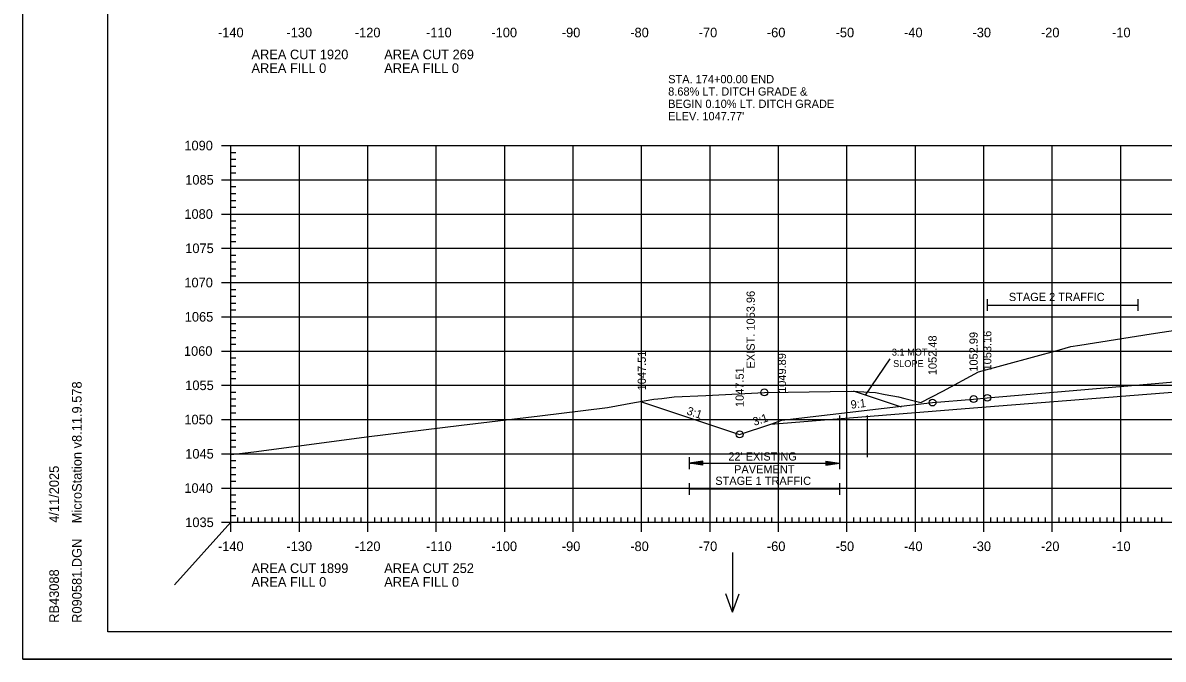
# Model space of a CAD drawing. Extents: x 1322838 to 1324533, y 339903 to 351025.
# Drawn here: x 1323533.3 to 1323699.9, y 347611.9 to 347704.8 of the extents above; entities that cross this region are included whole.
import ezdxf

# ---------------------------------------------------------------- set-up
doc = ezdxf.new("R2010")
doc.units = 0
for name, color, linetype in [('R_Alt Surface', 7, 'Continuous'), ('R_Axis', 7, 'Continuous'), ('R_Axis Annot', 7, 'Continuous'), ('R_Border', 7, 'Continuous'), ('R_Drive', 7, 'Continuous'), ('R_Exist Surface', 7, 'Continuous'), ('R_Fin Surface', 7, 'Continuous'), ('R_Fin Surface Annot', 7, 'Continuous'), ('R_Grid', 7, 'Continuous'), ('R_MOT', 7, 'Continuous'), ('R_No Plot', 7, 'Continuous'), ('R_Water Annot', 7, 'Continuous'), ('R_Xsect Elev', 7, 'Continuous')]:
    doc.layers.add(name, color=color, linetype=linetype)

msp = doc.modelspace()

# ---------------------------------------------------------------- linework, layer by layer
at = {"layer": 'R_Alt Surface'}
msp.add_lwpolyline([(1323642.58, 347646.2), (1323672.22, 347648.55), (1323703.72, 347651.05), (1323735.22, 347653.97), (1323757.31, 347653.58)], dxfattribs=at)
at = {"layer": 'R_Axis'}
for p, q in [((1323562.32, 347686.85), (1323565.12, 347686.85)), ((1323563.72, 347631.85), (1323563.72, 347686.85)), ((1323563.72, 347685.85), (1323564.42, 347685.85)), ((1323563.72, 347684.85), (1323564.42, 347684.85)), ((1323563.72, 347683.85), (1323564.42, 347683.85)), ((1323562.32, 347681.85), (1323565.12, 347681.85)), ((1323563.72, 347682.85), (1323564.42, 347682.85)), ((1323563.72, 347680.85), (1323564.42, 347680.85)), ((1323563.72, 347679.85), (1323564.42, 347679.85)), ((1323563.72, 347678.85), (1323564.42, 347678.85)), ((1323562.32, 347676.85), (1323565.12, 347676.85)), ((1323563.72, 347677.85), (1323564.42, 347677.85)), ((1323563.72, 347675.85), (1323564.42, 347675.85)), ((1323563.72, 347674.85), (1323564.42, 347674.85)), ((1323563.72, 347673.85), (1323564.42, 347673.85)), ((1323562.32, 347671.85), (1323565.12, 347671.85)), ((1323563.72, 347672.85), (1323564.42, 347672.85)), ((1323563.72, 347670.85), (1323564.42, 347670.85)), ((1323563.72, 347669.85), (1323564.42, 347669.85)), ((1323563.72, 347668.85), (1323564.42, 347668.85)), ((1323562.32, 347666.85), (1323565.12, 347666.85)), ((1323563.72, 347667.85), (1323564.42, 347667.85)), ((1323563.72, 347665.85), (1323564.42, 347665.85)), ((1323563.72, 347664.85), (1323564.42, 347664.85)), ((1323563.72, 347663.85), (1323564.42, 347663.85)), ((1323562.32, 347661.85), (1323565.12, 347661.85)), ((1323563.72, 347662.85), (1323564.42, 347662.85)), ((1323563.72, 347660.85), (1323564.42, 347660.85)), ((1323563.72, 347659.85), (1323564.42, 347659.85)), ((1323563.72, 347658.85), (1323564.42, 347658.85)), ((1323562.32, 347656.85), (1323565.12, 347656.85)), ((1323563.72, 347657.85), (1323564.42, 347657.85)), ((1323563.72, 347655.85), (1323564.42, 347655.85)), ((1323563.72, 347654.85), (1323564.42, 347654.85)), ((1323563.72, 347653.85), (1323564.42, 347653.85)), ((1323562.32, 347651.85), (1323565.12, 347651.85)), ((1323563.72, 347652.85), (1323564.42, 347652.85)), ((1323563.72, 347650.85), (1323564.42, 347650.85)), ((1323563.72, 347649.85), (1323564.42, 347649.85)), ((1323563.72, 347648.85), (1323564.42, 347648.85)), ((1323562.32, 347646.85), (1323565.12, 347646.85)), ((1323563.72, 347647.85), (1323564.42, 347647.85)), ((1323563.72, 347645.85), (1323564.42, 347645.85)), ((1323563.72, 347644.85), (1323564.42, 347644.85)), ((1323563.72, 347643.85), (1323564.42, 347643.85)), ((1323562.32, 347641.85), (1323565.12, 347641.85)), ((1323563.72, 347642.85), (1323564.42, 347642.85)), ((1323563.72, 347640.85), (1323564.42, 347640.85)), ((1323563.72, 347639.85), (1323564.42, 347639.85)), ((1323563.72, 347638.85), (1323564.42, 347638.85)), ((1323562.32, 347636.85), (1323565.12, 347636.85)), ((1323563.72, 347637.85), (1323564.42, 347637.85)), ((1323563.72, 347635.85), (1323564.42, 347635.85)), ((1323563.72, 347634.85), (1323564.42, 347634.85)), ((1323563.72, 347633.85), (1323564.42, 347633.85)), ((1323563.72, 347630.45), (1323563.72, 347633.25)), ((1323573.72, 347630.45), (1323573.72, 347633.25)), ((1323583.72, 347630.45), (1323583.72, 347633.25)), ((1323593.72, 347630.45), (1323593.72, 347633.25)), ((1323603.72, 347630.45), (1323603.72, 347633.25)), ((1323613.72, 347630.45), (1323613.72, 347633.25)), ((1323623.72, 347630.45), (1323623.72, 347633.25)), ((1323633.72, 347630.45), (1323633.72, 347633.25)), ((1323643.72, 347630.45), (1323643.72, 347633.25)), ((1323653.72, 347630.45), (1323653.72, 347633.25)), ((1323663.72, 347630.45), (1323663.72, 347633.25)), ((1323673.72, 347630.45), (1323673.72, 347633.25)), ((1323683.72, 347630.45), (1323683.72, 347633.25)), ((1323693.72, 347630.45), (1323693.72, 347633.25)), ((1323562.32, 347631.85), (1323565.12, 347631.85)), ((1323563.72, 347632.85), (1323564.42, 347632.85)), ((1323563.72, 347631.85), (1323843.72, 347631.85)), ((1323564.72, 347631.85), (1323564.72, 347632.55)), ((1323565.72, 347631.85), (1323565.72, 347632.55)), ((1323566.72, 347631.85), (1323566.72, 347632.55)), ((1323567.72, 347631.85), (1323567.72, 347632.55)), ((1323568.72, 347631.85), (1323568.72, 347632.55)), ((1323569.72, 347631.85), (1323569.72, 347632.55)), ((1323570.72, 347631.85), (1323570.72, 347632.55)), ((1323571.72, 347631.85), (1323571.72, 347632.55)), ((1323572.72, 347631.85), (1323572.72, 347632.55)), ((1323574.72, 347631.85), (1323574.72, 347632.55)), ((1323575.72, 347631.85), (1323575.72, 347632.55)), ((1323576.72, 347631.85), (1323576.72, 347632.55)), ((1323577.72, 347631.85), (1323577.72, 347632.55)), ((1323578.72, 347631.85), (1323578.72, 347632.55)), ((1323579.72, 347631.85), (1323579.72, 347632.55)), ((1323580.72, 347631.85), (1323580.72, 347632.55)), ((1323581.72, 347631.85), (1323581.72, 347632.55)), ((1323582.72, 347631.85), (1323582.72, 347632.55)), ((1323584.72, 347631.85), (1323584.72, 347632.55)), ((1323585.72, 347631.85), (1323585.72, 347632.55)), ((1323586.72, 347631.85), (1323586.72, 347632.55)), ((1323587.72, 347631.85), (1323587.72, 347632.55)), ((1323588.72, 347631.85), (1323588.72, 347632.55)), ((1323589.72, 347631.85), (1323589.72, 347632.55)), ((1323590.72, 347631.85), (1323590.72, 347632.55)), ((1323591.72, 347631.85), (1323591.72, 347632.55)), ((1323592.72, 347631.85), (1323592.72, 347632.55)), ((1323594.72, 347631.85), (1323594.72, 347632.55)), ((1323595.72, 347631.85), (1323595.72, 347632.55)), ((1323596.72, 347631.85), (1323596.72, 347632.55)), ((1323597.72, 347631.85), (1323597.72, 347632.55)), ((1323598.72, 347631.85), (1323598.72, 347632.55)), ((1323599.72, 347631.85), (1323599.72, 347632.55)), ((1323600.72, 347631.85), (1323600.72, 347632.55)), ((1323601.72, 347631.85), (1323601.72, 347632.55)), ((1323602.72, 347631.85), (1323602.72, 347632.55)), ((1323604.72, 347631.85), (1323604.72, 347632.55)), ((1323605.72, 347631.85), (1323605.72, 347632.55)), ((1323606.72, 347631.85), (1323606.72, 347632.55)), ((1323607.72, 347631.85), (1323607.72, 347632.55)), ((1323608.72, 347631.85), (1323608.72, 347632.55)), ((1323609.72, 347631.85), (1323609.72, 347632.55)), ((1323610.72, 347631.85), (1323610.72, 347632.55)), ((1323611.72, 347631.85), (1323611.72, 347632.55)), ((1323612.72, 347631.85), (1323612.72, 347632.55)), ((1323614.72, 347631.85), (1323614.72, 347632.55)), ((1323615.72, 347631.85), (1323615.72, 347632.55)), ((1323616.72, 347631.85), (1323616.72, 347632.55)), ((1323617.72, 347631.85), (1323617.72, 347632.55)), ((1323618.72, 347631.85), (1323618.72, 347632.55)), ((1323619.72, 347631.85), (1323619.72, 347632.55)), ((1323620.72, 347631.85), (1323620.72, 347632.55)), ((1323621.72, 347631.85), (1323621.72, 347632.55)), ((1323622.72, 347631.85), (1323622.72, 347632.55)), ((1323624.72, 347631.85), (1323624.72, 347632.55)), ((1323625.72, 347631.85), (1323625.72, 347632.55)), ((1323626.72, 347631.85), (1323626.72, 347632.55)), ((1323627.72, 347631.85), (1323627.72, 347632.55)), ((1323628.72, 347631.85), (1323628.72, 347632.55)), ((1323629.72, 347631.85), (1323629.72, 347632.55)), ((1323630.72, 347631.85), (1323630.72, 347632.55)), ((1323631.72, 347631.85), (1323631.72, 347632.55)), ((1323632.72, 347631.85), (1323632.72, 347632.55)), ((1323634.72, 347631.85), (1323634.72, 347632.55)), ((1323635.72, 347631.85), (1323635.72, 347632.55)), ((1323636.72, 347631.85), (1323636.72, 347632.55)), ((1323637.72, 347631.85), (1323637.72, 347632.55)), ((1323638.72, 347631.85), (1323638.72, 347632.55)), ((1323639.72, 347631.85), (1323639.72, 347632.55)), ((1323640.72, 347631.85), (1323640.72, 347632.55)), ((1323641.72, 347631.85), (1323641.72, 347632.55)), ((1323642.72, 347631.85), (1323642.72, 347632.55)), ((1323644.72, 347631.85), (1323644.72, 347632.55)), ((1323645.72, 347631.85), (1323645.72, 347632.55)), ((1323646.72, 347631.85), (1323646.72, 347632.55)), ((1323647.72, 347631.85), (1323647.72, 347632.55)), ((1323648.72, 347631.85), (1323648.72, 347632.55)), ((1323649.72, 347631.85), (1323649.72, 347632.55)), ((1323650.72, 347631.85), (1323650.72, 347632.55)), ((1323651.72, 347631.85), (1323651.72, 347632.55)), ((1323652.72, 347631.85), (1323652.72, 347632.55)), ((1323654.72, 347631.85), (1323654.72, 347632.55)), ((1323655.72, 347631.85), (1323655.72, 347632.55)), ((1323656.72, 347631.85), (1323656.72, 347632.55)), ((1323657.72, 347631.85), (1323657.72, 347632.55)), ((1323658.72, 347631.85), (1323658.72, 347632.55)), ((1323659.72, 347631.85), (1323659.72, 347632.55)), ((1323660.72, 347631.85), (1323660.72, 347632.55)), ((1323661.72, 347631.85), (1323661.72, 347632.55)), ((1323662.72, 347631.85), (1323662.72, 347632.55)), ((1323664.72, 347631.85), (1323664.72, 347632.55)), ((1323665.72, 347631.85), (1323665.72, 347632.55)), ((1323666.72, 347631.85), (1323666.72, 347632.55)), ((1323667.72, 347631.85), (1323667.72, 347632.55)), ((1323668.72, 347631.85), (1323668.72, 347632.55)), ((1323669.72, 347631.85), (1323669.72, 347632.55)), ((1323670.72, 347631.85), (1323670.72, 347632.55)), ((1323671.72, 347631.85), (1323671.72, 347632.55)), ((1323672.72, 347631.85), (1323672.72, 347632.55)), ((1323674.72, 347631.85), (1323674.72, 347632.55)), ((1323675.72, 347631.85), (1323675.72, 347632.55)), ((1323676.72, 347631.85), (1323676.72, 347632.55)), ((1323677.72, 347631.85), (1323677.72, 347632.55)), ((1323678.72, 347631.85), (1323678.72, 347632.55)), ((1323679.72, 347631.85), (1323679.72, 347632.55)), ((1323680.72, 347631.85), (1323680.72, 347632.55)), ((1323681.72, 347631.85), (1323681.72, 347632.55)), ((1323682.72, 347631.85), (1323682.72, 347632.55)), ((1323684.72, 347631.85), (1323684.72, 347632.55)), ((1323685.72, 347631.85), (1323685.72, 347632.55)), ((1323686.72, 347631.85), (1323686.72, 347632.55)), ((1323687.72, 347631.85), (1323687.72, 347632.55)), ((1323688.72, 347631.85), (1323688.72, 347632.55)), ((1323689.72, 347631.85), (1323689.72, 347632.55)), ((1323690.72, 347631.85), (1323690.72, 347632.55)), ((1323691.72, 347631.85), (1323691.72, 347632.55)), ((1323692.72, 347631.85), (1323692.72, 347632.55)), ((1323694.72, 347631.85), (1323694.72, 347632.55)), ((1323695.72, 347631.85), (1323695.72, 347632.55)), ((1323696.72, 347631.85), (1323696.72, 347632.55)), ((1323697.72, 347631.85), (1323697.72, 347632.55)), ((1323698.72, 347631.85), (1323698.72, 347632.55)), ((1323699.72, 347631.85), (1323699.72, 347632.55))]:
    msp.add_line(p, q, dxfattribs=at)
at = {"layer": 'R_Axis Annot'}
for p, q in [((1323674.22, 347664.41), (1323674.22, 347662.71)), ((1323674.22, 347663.56), (1323696.22, 347663.56)), ((1323696.22, 347664.41), (1323696.22, 347662.71)), ((1323630.65, 347641.34), (1323630.65, 347639.63)), ((1323652.65, 347641.34), (1323652.65, 347639.63)), ((1323632.65, 347640.79), (1323630.65, 347640.49)), ((1323632.65, 347640.19), (1323630.65, 347640.49)), ((1323630.65, 347640.49), (1323652.65, 347640.49)), ((1323632.65, 347640.74), (1323630.99, 347640.49)), ((1323632.65, 347640.24), (1323630.99, 347640.49)), ((1323632.65, 347640.69), (1323631.33, 347640.49)), ((1323632.65, 347640.29), (1323631.33, 347640.49)), ((1323632.65, 347640.64), (1323631.66, 347640.49)), ((1323632.65, 347640.34), (1323631.66, 347640.49)), ((1323632.65, 347640.58), (1323632, 347640.49)), ((1323632.65, 347640.39), (1323632, 347640.49)), ((1323632.65, 347640.53), (1323632.34, 347640.49)), ((1323632.65, 347640.44), (1323632.34, 347640.49)), ((1323632.65, 347640.19), (1323632.65, 347640.79)), ((1323650.65, 347640.79), (1323652.65, 347640.49)), ((1323650.65, 347640.79), (1323650.65, 347640.19)), ((1323650.65, 347640.74), (1323652.32, 347640.49)), ((1323650.65, 347640.69), (1323651.97, 347640.49)), ((1323650.65, 347640.64), (1323651.64, 347640.49)), ((1323650.65, 347640.58), (1323651.3, 347640.49)), ((1323650.65, 347640.53), (1323650.97, 347640.49)), ((1323650.65, 347640.19), (1323652.65, 347640.49)), ((1323650.65, 347640.39), (1323651.3, 347640.49)), ((1323650.65, 347640.29), (1323651.97, 347640.49)), ((1323650.65, 347640.24), (1323652.32, 347640.49)), ((1323650.65, 347640.34), (1323651.64, 347640.49)), ((1323650.65, 347640.44), (1323650.97, 347640.49)), ((1323630.65, 347637.57), (1323630.65, 347635.87)), ((1323630.65, 347636.72), (1323652.65, 347636.72)), ((1323652.65, 347637.57), (1323652.65, 347635.87))]:
    msp.add_line(p, q, dxfattribs=at)
at = {"layer": 'R_Border'}
for p, q in [((1323545.72, 347615.85), (1323545.72, 347821.31)), ((1323545.72, 347615.85), (1323545.72, 347615.85)), ((1323861.9, 347615.85), (1323545.72, 347615.85))]:
    msp.add_line(p, q, dxfattribs=at)
at = {"layer": 'R_Exist Surface'}
msp.add_lwpolyline([(1323563.72, 347641.73), (1323567.08, 347642.12), (1323578.81, 347643.67), (1323583.52, 347644.31), (1323597.42, 347646.04), (1323608.85, 347647.37), (1323618.71, 347648.6), (1323622.68, 347649.32), (1323625.5, 347649.81), (1323626.66, 347649.94), (1323628.49, 347650.16), (1323633.11, 347650.38), (1323641.65, 347650.81), (1323645.15, 347650.85), (1323654.33, 347650.99), (1323655.29, 347650.95), (1323657.87, 347650.82), (1323659.3, 347650.53), (1323661.24, 347650.19), (1323662.18, 347649.93), (1323664.5, 347649.35), (1323667.72, 347650.97), (1323672.95, 347653.83), (1323684.75, 347657.02), (1323686.45, 347657.51), (1323687.73, 347657.7), (1323698.18, 347659.34), (1323717.49, 347662.26)], dxfattribs=at)
at = {"layer": 'R_Fin Surface'}
msp.add_lwpolyline([(1323623.72, 347649.46), (1323638.04, 347644.68), (1323642.58, 347646.2), (1323644.22, 347646.74), (1323666.21, 347649.33), (1323666.22, 347649.33), (1323672.22, 347649.84), (1323674.22, 347650.02), (1323674.22, 347650.02), (1323699.89, 347652.22), (1323703.72, 347652.55)], dxfattribs=at)
at = {"layer": 'R_Grid'}
for p, q in [((1323563.72, 347686.85), (1323843.72, 347686.85)), ((1323563.72, 347631.85), (1323563.72, 347686.85)), ((1323573.72, 347631.85), (1323573.72, 347686.85)), ((1323583.72, 347631.85), (1323583.72, 347686.85)), ((1323593.72, 347631.85), (1323593.72, 347686.85)), ((1323603.72, 347631.85), (1323603.72, 347686.85)), ((1323613.72, 347631.85), (1323613.72, 347686.85)), ((1323623.72, 347631.85), (1323623.72, 347686.85)), ((1323633.72, 347631.85), (1323633.72, 347686.85)), ((1323643.72, 347631.85), (1323643.72, 347686.85)), ((1323653.72, 347631.85), (1323653.72, 347686.85)), ((1323663.72, 347631.85), (1323663.72, 347686.85)), ((1323673.72, 347631.85), (1323673.72, 347686.85)), ((1323683.72, 347631.85), (1323683.72, 347686.85)), ((1323693.72, 347631.85), (1323693.72, 347686.85)), ((1323563.72, 347681.85), (1323843.72, 347681.85)), ((1323563.72, 347676.85), (1323843.72, 347676.85)), ((1323563.72, 347671.85), (1323843.72, 347671.85)), ((1323563.72, 347666.85), (1323843.72, 347666.85)), ((1323563.72, 347661.85), (1323843.72, 347661.85)), ((1323563.72, 347656.85), (1323843.72, 347656.85)), ((1323563.72, 347651.85), (1323843.72, 347651.85)), ((1323563.72, 347646.85), (1323843.72, 347646.85)), ((1323563.72, 347641.85), (1323843.72, 347641.85)), ((1323563.72, 347636.85), (1323843.72, 347636.85)), ((1323563.72, 347631.85), (1323843.72, 347631.85))]:
    msp.add_line(p, q, dxfattribs=at)
at = {"layer": 'R_MOT'}
for p, q in [((1323656.43, 347650.39), (1323660.05, 347655.71)), ((1323661.69, 347648.64), (1323654.69, 347650.97))]:
    msp.add_line(p, q, dxfattribs=at)
at = {"layer": 'R_No Plot'}
for p, q in [((1323652.65, 347647.45), (1323652.65, 347641.34)), ((1323656.65, 347647.45), (1323656.65, 347641.34)), ((1323563.72, 347631.85), (1323555.47, 347622.7)), ((1323533.31, 347611.87), (1323866.65, 347611.87))]:
    msp.add_line(p, q, dxfattribs=at)
for points in [[(1323533.31, 347825.21), (1323866.65, 347825.21), (1323866.65, 347611.87), (1323533.31, 347611.87)], [(1323779.64, 347821.31), (1323799.26, 347821.31), (1323799.26, 347811.43), (1323815.37, 347811.43), (1323838.57, 347811.43), (1323838.57, 347778.76), (1323861.77, 347778.76), (1323861.9, 347615.85), (1323545.72, 347615.85), (1323545.72, 347821.31)]]:
    msp.add_lwpolyline(points, close=True, dxfattribs=at)
for centre in [(1323641.65, 347650.81), (1323666.22, 347649.33), (1323672.22, 347649.84), (1323674.22, 347650.02), (1323638.04, 347644.68)]:
    msp.add_circle(centre, 0.5, dxfattribs=at)
at = {"layer": 'R_Water Annot'}
for p, q in [((1323637, 347627.42), (1323637, 347618.73)), ((1323637, 347618.73), (1323636.03, 347621.39)), ((1323637, 347618.73), (1323637.97, 347621.39))]:
    msp.add_line(p, q, dxfattribs=at)

# ---------------------------------------------------------------- texts
at = {"layer": 'R_Axis Annot'}
for s, height, p in [('-140', 1.4, (1323561.82, 347702.65)), ('-130', 1.4, (1323571.82, 347702.65)), ('-120', 1.4, (1323581.82, 347702.65)), ('-110', 1.4, (1323592.22, 347702.65)), ('-100', 1.4, (1323601.77, 347702.65)), ('-90', 1.4, (1323612.06, 347702.65)), ('-80', 1.4, (1323622.06, 347702.65)), ('-70', 1.4, (1323632.06, 347702.65)), ('-60', 1.4, (1323642.02, 347702.65)), ('-50', 1.4, (1323652.06, 347702.65)), ('-40', 1.4, (1323662.06, 347702.65)), ('-30', 1.4, (1323672.06, 347702.65)), ('-20', 1.4, (1323682.06, 347702.65)), ('-10', 1.4, (1323692.45, 347702.65)), ('AREA CUT 1920', 1.4, (1323566.72, 347699.45)), ('AREA CUT 269', 1.4, (1323586.11, 347699.45)), ('AREA FILL 0', 1.4, (1323566.72, 347697.45)), ('AREA FILL 0', 1.4, (1323586.11, 347697.45)), ('1090', 1.4, (1323556.91, 347686.15)), ('1085', 1.4, (1323557.04, 347681.15)), ('1080', 1.4, (1323556.91, 347676.15)), ('1075', 1.4, (1323557.04, 347671.15)), ('1070', 1.4, (1323556.91, 347666.15)), ('STAGE 2 TRAFFIC', 1.2, (1323677.37, 347664.15)), ('1065', 1.4, (1323556.97, 347661.15)), ('1060', 1.4, (1323556.85, 347656.15)), ('1055', 1.4, (1323557.04, 347651.15)), ('1050', 1.4, (1323556.91, 347646.15)), ('1045', 1.4, (1323557.04, 347641.15)), ("22' EXISTING ", 1.2, (1323636.38, 347640.86)), ('PAVEMENT', 1.2, (1323637.23, 347638.99)), ('STAGE 1 TRAFFIC', 1.2, (1323634.48, 347637.31)), ('1040', 1.4, (1323556.91, 347636.15)), ('1035', 1.4, (1323557.04, 347631.15)), ('-140', 1.4, (1323561.82, 347627.65)), ('-130', 1.4, (1323571.82, 347627.65)), ('-120', 1.4, (1323581.82, 347627.65)), ('-110', 1.4, (1323592.22, 347627.65)), ('-100', 1.4, (1323601.77, 347627.65)), ('-90', 1.4, (1323612.06, 347627.65)), ('-80', 1.4, (1323622.06, 347627.65)), ('-70', 1.4, (1323632.06, 347627.65)), ('-60', 1.4, (1323642.02, 347627.65)), ('-50', 1.4, (1323652.06, 347627.65)), ('-40', 1.4, (1323662.06, 347627.65)), ('-30', 1.4, (1323672.06, 347627.65)), ('-20', 1.4, (1323682.06, 347627.65)), ('-10', 1.4, (1323692.45, 347627.65)), ('AREA CUT 1899', 1.4, (1323566.72, 347624.45)), ('AREA CUT 252', 1.4, (1323586.11, 347624.45)), ('AREA FILL 0', 1.4, (1323566.72, 347622.45)), ('AREA FILL 0', 1.4, (1323586.11, 347622.45))]:
    msp.add_text(s, height=height, dxfattribs=at).set_placement(p)
at = {"layer": 'R_Border'}
for s, p in [('MicroStation v8.11.9.578', (1323541.91, 347631.71)), ('4/11/2025', (1323538.58, 347631.78)), ('R090581.DGN', (1323541.91, 347617.18)), ('RB43088', (1323538.58, 347617.18))]:
    msp.add_text(s, height=1.4, rotation=90, dxfattribs=at).set_placement(p)
at = {"layer": 'R_Drive'}
for s, p in [('STA. 174+00.00 END', (1323627.6, 347695.94)), ('8.68% LT. DITCH GRADE &', (1323627.6, 347694.14)), ('BEGIN 0.10% LT. DITCH GRADE', (1323627.6, 347692.34)), ("ELEV. 1047.77'", (1323627.6, 347690.54))]:
    msp.add_text(s, height=1.2, dxfattribs=at).set_placement(p)
at = {"layer": 'R_Fin Surface Annot'}
for s, rotation, p in [('1053.16', 90, (1323674.82, 347654.02)), ('1052.48', 90, (1323666.82, 347653.33)), ('1052.99', 90, (1323672.82, 347653.84)), ('1047.51', 90, (1323624.34, 347651.12)), ('1049.89', 90, (1323644.82, 347650.74)), ('1047.51', 90, (1323638.64, 347648.68)), ('9:1', 6.7068, (1323654.33, 347648.43)), ('3:1', 341.5651, (1323630.21, 347647.63)), ('3:1', 18.434, (1323640.18, 347645.92))]:
    msp.add_text(s, height=1.2, rotation=rotation, dxfattribs=at).set_placement(p)
at = {"layer": 'R_MOT'}
for s, p in [('3:1 MOT', (1323660.28, 347656.19)), ('SLOPE', (1323660.46, 347654.52))]:
    msp.add_text(s, height=1, dxfattribs=at).set_placement(p)
at = {"layer": 'R_Xsect Elev'}
msp.add_text('EXIST. 1053.96', height=1.2, rotation=90, dxfattribs=at).set_placement((1323640.25, 347654.31))

doc.saveas('drawing.dxf')
